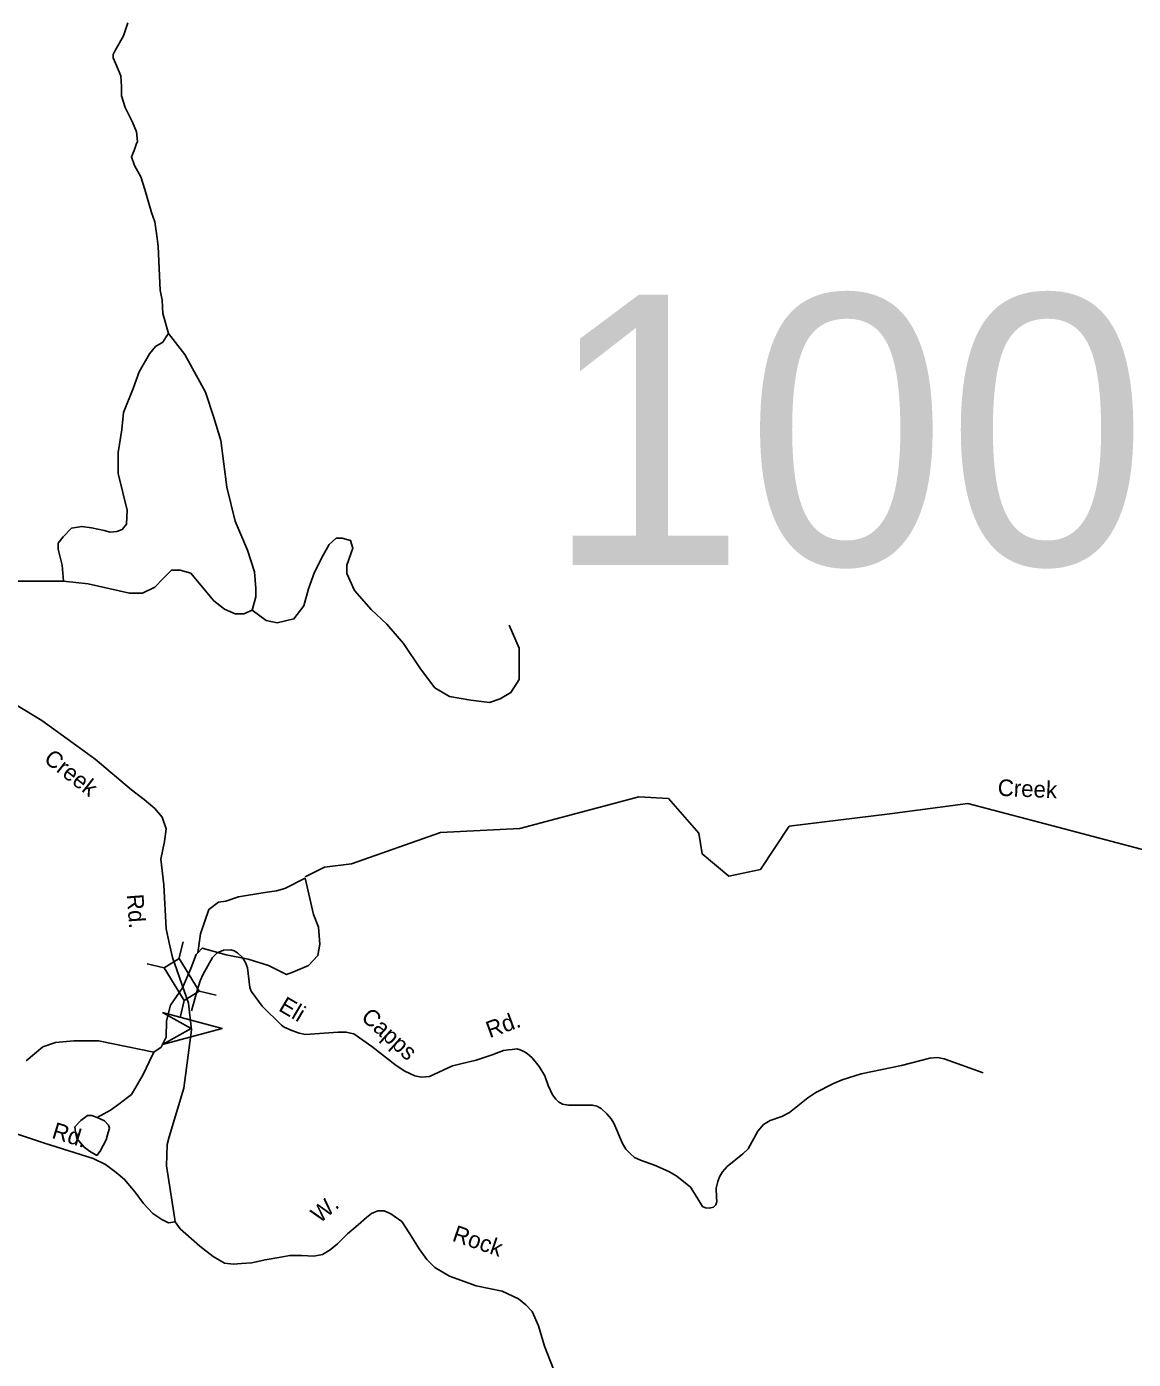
# Model space of a CAD drawing. Extents: x 884530 to 1028605, y 526725 to 653634.
# Drawn here: x 952771 to 957143, y 544735 to 549998 of the extents above; entities that cross this region are included whole.
import ezdxf

# ---------------------------------------------------------------- set-up
doc = ezdxf.new("R2010")
doc.units = 0
for name, color, linetype in [('Exist Hydrographic Creek Single Shore', 7, 'Continuous'), ('Exist Hydrographic Creek Single Shore Label', 7, 'Continuous'), ('Exist Hydrographic Pond Under 1500 Sq Ft', 7, 'Continuous'), ('Exist Road Non-System Type 51', 7, 'Continuous'), ('Exist Road Non-System Type 51 Label', 7, 'Continuous'), ('Exist Road Secondary Structure Standard Bridge Attributed CELL', 7, 'Continuous'), ('Exist Road Secondary Structure Standard Bridge CELL', 7, 'Continuous'), ('Exist Road Secondary Structure Standard Bridge Number Label', 7, 'Continuous'), ('Exist Road Secondary Type 51 Attributed', 7, 'Continuous'), ('Exist Road Secondary Type 51 Label', 7, 'Continuous')]:
    doc.layers.add(name, color=color, linetype=linetype)

msp = doc.modelspace()

# ---------------------------------------------------------------- linework, layer by layer
at = {"layer": 'Exist Hydrographic Creek Single Shore'}
for points in [[(959682.5, 545494), (959292.1, 545634.2), (959237.1, 545670.2), (959049.8, 545745.7), (958913, 545892.8), (958798.1, 545947.7), (958113.4, 545918.8), (957956.9, 545974.5), (957884.7, 546054.7), (957814.6, 546197.2), (957764.4, 546441.1), (957637.6, 546627.4), (956869.1, 546830), (956488.7, 546929.3), (956180.6, 546888.7), (955783.4, 546840), (955669.9, 546669.7), (955545.3, 546643.4), (955439.8, 546730.9), (955426, 546813.2), (955305.8, 546950.2), (955189.2, 546955.8), (954719.4, 546830.7)], [(953871.2, 546640.1), (953946.9, 546678), (954054.4, 546691.6), (954405, 546815.7), (954719.4, 546830.7)], [(953447, 546340.3), (953464.6, 546359), (953559.3, 546332.5), (953645.6, 546315.8), (953726.8, 546290.7), (953797.8, 546254.5), (953822, 546263.6), (953884.8, 546290.1), (953921.2, 546329.5), (953928.7, 546374.9), (953924.2, 546441.6), (953904.5, 546491.6), (953870.6, 546635.2)], [(953447, 546340.3), (953457.8, 546415.8), (953474.5, 546465.8), (953491.1, 546511.3), (953529, 546540.1), (953557.8, 546544.6), (953607.7, 546561.3), (953712.2, 546578), (953757.6, 546585.5), (953791, 546594.6), (953870.6, 546635.2)], [(952769.3, 545914.1), (952835.3, 545969.5), (952884.3, 545986.5), (952956.7, 545992.9), (953054.7, 545992.9), (953273.1, 545947.7), (953302.6, 545968.1), (953322.3, 546007.5), (953323.8, 546071.1), (953338.9, 546133.3), (953385.9, 546201.4), (953419.2, 546278.7), (953440.4, 546333.3), (953447, 546340.3)], [(953049, 545690.1), (953102, 545718.9), (953135.3, 545743.1), (953168.6, 545768.9), (953185.3, 545781), (953201.9, 545809.8), (953230.7, 545859.8), (953254.9, 545909.8), (953273.1, 545947.7)]]:
    msp.add_lwpolyline(points, dxfattribs=at)
at = {"layer": 'Exist Hydrographic Pond Under 1500 Sq Ft'}
msp.add_lwpolyline([(953061.1, 545556.8), (953085.3, 545602.2), (953092.9, 545631), (953097.4, 545647.7), (953094.4, 545659.8), (953077.7, 545676.5), (953049, 545690.1), (953027.8, 545697.7), (953011.1, 545697.7), (952985.4, 545678), (952961.1, 545653.7), (952964.2, 545632.5), (952968.7, 545606.8), (952997.5, 545573.4), (953018.7, 545556.8), (953047.5, 545540.1)], close=True, dxfattribs=at)
at = {"layer": 'Exist Road Non-System Type 51'}
for points in [[(953331.4, 548786.3), (953308.7, 548865.1), (953305.6, 548918.1), (953298.1, 548957.5), (953292.8, 549071.9), (953289.7, 549131), (953285.2, 549171.9), (953277.6, 549226.4), (953264, 549264.3), (953237.5, 549354.4), (953222.4, 549404.4), (953196.6, 549449.9), (953184.5, 549483.2), (953195.9, 549508.2), (953203.4, 549532.5), (953208, 549544.6), (953204.9, 549582.5), (953188.3, 549620.4), (953159.5, 549677.9), (953145.9, 549724.9), (953145.9, 549761.3), (953142.9, 549803.7), (953121.7, 549853.7), (953112.6, 549874.9), (953112.6, 549887), (953120.1, 549903.7), (953153.5, 549961.3), (953170.1, 550012.8)], [(952915.7, 547808.2), (952910.4, 547871.1), (952895.3, 547934.8), (952895.3, 547957.5), (952915, 547983.2), (952948.3, 548016.6), (952989.2, 548024.2), (953027, 548018.1), (953077, 548007.5), (953101.2, 548001.4), (953127, 548004.5), (953148.2, 548012), (953164.8, 548033.2), (953167.8, 548087.8), (953132.3, 548232.5), (953132.3, 548315.8), (953147.4, 548406.7), (953153.5, 548473.4), (953192.1, 548568.1), (953214.8, 548634.8), (953255.7, 548706), (953279.9, 548734.8), (953308.7, 548751.4), (953322.3, 548772.6), (953331.4, 548786.3)], [(953331.4, 548786.3), (953395, 548702.9), (953476.7, 548554.5), (953510.1, 548454.5), (953537.3, 548363.5), (953561.5, 548178.7), (953594.9, 548045.4), (953643.3, 547930.2), (953670.6, 547845.4), (953676.6, 547778.7), (953676.6, 547745.4), (953661.5, 547693.9)], [(953661.5, 547693.9), (953717.5, 547652.9), (953759.9, 547643.9), (953826.5, 547659), (953865.9, 547710.5), (953884.1, 547777.2), (953908.3, 547843.9), (953941.6, 547910.5), (953965.8, 547952.9), (953993.1, 547977.2), (954017.3, 547977.2), (954050.6, 547968.1), (954059.7, 547937.8), (954035.5, 547871.1), (954035.5, 547837.8), (954065.8, 547771.1), (954132.4, 547695.4), (954193, 547637.8), (954259.6, 547562), (954326.2, 547462), (954383.8, 547386.3), (954441.3, 547352.9), (954526.1, 547337.8), (954598.8, 547328.7), (954641.2, 547343.9), (954683.6, 547368.1), (954716.9, 547419.6), (954716.9, 547477.2), (954716.9, 547543.9), (954677.5, 547634.8)], [(952915.7, 547808.2), (953013.4, 547796.9), (953176.9, 547760.5), (953228.4, 547760.5), (953276.9, 547784.8), (953310.2, 547818.1), (953343.5, 547851.4), (953376.8, 547851.4), (953419.2, 547839.3), (953476.7, 547769.6), (953510.1, 547730.2), (953552.5, 547696.9), (953594.9, 547678.7), (953628.2, 547678.7), (953661.5, 547693.9)], [(952600, 547415.1), (952582.6, 547520.4), (952576.5, 547587), (952582.6, 547631), (952612.9, 547712.8), (952637.1, 547762.8), (952649.2, 547779.5), (952674.9, 547796.1), (952699.2, 547803.7), (952729.5, 547808.2), (952915.7, 547808.2)], [(953421.6, 546110.9), (953444.9, 546191.2), (953455.9, 546229.8), (953467.6, 546255.8), (953504.6, 546321.4), (953522.8, 546340.3), (953548.2, 546350.7), (953577.4, 546352.6), (953590.4, 546348.8), (953604, 546339.6), (953621.6, 546323.4), (953635.2, 546302.6), (953643.1, 546280.6), (953652.9, 546203), (953658.2, 546188.6), (953700.5, 546130), (953776.9, 546054.6), (953788.7, 546046.7), (953818.4, 546034.2), (953847.6, 546022.5), (953872.4, 546018), (954001.6, 546027), (954032.3, 546027.4), (954063.5, 546020.6), (954134.9, 545970.5), (954231.1, 545895.2), (954264.8, 545873), (954304.5, 545854.2), (954331.2, 545849.7), (954362.3, 545851.6), (954453.2, 545894.1), (954546.2, 545916), (954609.8, 545937.4), (954654.7, 545954.9), (954674.2, 545957.6), (954689.2, 545958.8), (954706.7, 545960.8), (954720.3, 545957.6), (954737.3, 545949.1), (954747.6, 545942.6), (954768.4, 545925.1), (954795.1, 545892), (954817.2, 545854.9), (954830.8, 545816.6), (954848.4, 545779.5), (954861.4, 545762), (954872.4, 545751.6), (954887.4, 545743.1), (954911.4, 545739.2), (954942.5, 545738.6), (955005.6, 545739.2), (955023.8, 545734.7), (955040.6, 545725.6), (955062.2, 545704.1), (955080.3, 545684.6), (955090, 545667.1), (955125.2, 545587.2), (955138.1, 545564.4), (955155.1, 545547.5), (955172, 545532.6), (955196, 545520.9), (955251.2, 545501.4), (955307.1, 545477.4), (955338.9, 545458.5), (955393.5, 545415), (955418.9, 545376), (955441, 545338.9), (955452, 545333.1), (955466.9, 545331.8), (955484.1, 545335.7), (955493, 545345.4), (955497.5, 545358.4), (955496.3, 545375.5), (955495.3, 545410.4), (955501.4, 545437.7), (955507.8, 545455.2), (955519.1, 545474.9), (955537.8, 545496.3), (955600.5, 545546.3), (955621.4, 545566.6), (955659.3, 545636.4), (955682.3, 545662.6), (955707.7, 545677.6), (955754.6, 545693.9), (955784.5, 545709.3), (955857.1, 545768.1), (955888.8, 545788.1), (955958, 545824), (955992.8, 545838.6), (956068.1, 545862.1), (956226.7, 545894.8), (956339.1, 545924.3), (956368.5, 545927.3), (956395.7, 545922), (956549.4, 545865.9)]]:
    msp.add_lwpolyline(points, dxfattribs=at)
at = {"layer": 'Exist Road Secondary Structure Standard Bridge Attributed CELL'}
msp.add_lwpolyline([(953307.4, 546105.1), (953542.9, 546041.9), (953307.4, 545978.8), (953421, 546041.9)], close=True, dxfattribs=at)
at = {"layer": 'Exist Road Secondary Structure Standard Bridge CELL'}
for p, q in [((953372.5, 546317.2), (953388.4, 546384.3)), ((953313.7, 546281), (953246.6, 546297)), ((953519.9, 546173.2), (953452.8, 546189.2)), ((953376.7, 546085), (953392.7, 546152.2))]:
    msp.add_line(p, q, dxfattribs=at)
msp.add_lwpolyline([(953392.7, 546152.2), (953313.4, 546280.8), (953373.5, 546317.8), (953452.8, 546189.2)], close=True, dxfattribs=at)
at = {"layer": 'Exist Road Secondary Type 51 Attributed'}
for points in [[(953422.4, 546036.7), (953410.4, 546142.1), (953347.5, 546321.7), (953333.6, 546380.4), (953322.3, 546434.8), (953313.2, 546609), (953301.1, 546710.5), (953314.7, 546780.2), (953322.3, 546830.2), (953305.6, 546875.7), (953276.9, 546910.5), (953235.2, 546946.1), (953185.3, 546984), (953041.4, 547105.2), (952968.7, 547158.3), (952830.9, 547258.3), (952657.8, 547362.2)], [(953357.2, 545277.9), (953352.3, 545313.6), (953323.7, 545499.7), (953325.2, 545583.7), (953333.7, 545613.6), (953391.2, 545805.4), (953422.4, 546036.7)], [(953357.2, 545277.9), (953331, 545273.6), (953304.8, 545286.7), (953269, 545311.5), (953232.4, 545350.1), (953199, 545395.2), (953157.4, 545445.2), (953124.3, 545472.5), (953081.8, 545504.5), (953033.7, 545528), (952841.5, 545588), (952715.4, 545631.3)], [(954875.4, 544635.1), (954816, 544787.2), (954792.7, 544866.8), (954767.9, 544923.3), (954743.1, 544950.9), (954714.1, 544973.9), (954649.4, 545004.1), (954545.9, 545025.7), (954440.6, 545064), (954382.8, 545097.1), (954351.1, 545128.8), (954320.8, 545171.5), (954282.2, 545235), (954253.2, 545279.1), (954209.2, 545309), (954183.7, 545321.9), (954157.5, 545321.8), (954132.7, 545310.8), (954113.4, 545295.6), (954080.3, 545266.7), (954037.6, 545230.8), (953999, 545190.8), (953970, 545167.7), (953939, 545148.8), (953905.7, 545142.7), (953857.2, 545145), (953810.2, 545145.3), (953766.7, 545136.7), (953712.5, 545128.6), (953660, 545116.4), (953619.8, 545114), (953587.7, 545111.1), (953551.8, 545114.4), (953507.8, 545141.1), (953455.1, 545181.9), (953377.1, 545250.8), (953357.2, 545277.9)]]:
    msp.add_lwpolyline(points, dxfattribs=at)

# ---------------------------------------------------------------- texts
at = {"layer": 'Exist Hydrographic Creek Single Shore Label'}
msp.add_text('Creek', height=65.62, rotation=357.5926, dxfattribs=at).set_placement((956606.1, 546960.5))
msp.add_text('Creek', height=65.62, rotation=357.5926, dxfattribs=at).set_placement((956606.1, 546960.5))
at = {"layer": 'Exist Road Non-System Type 51 Label'}
for s, rotation, p in [('Eli', 329.5159, (953762.1, 546114.3)), ('Capps', 317.9062, (954087.9, 546080.5)), ('Rd.', 20.1174, (954599.9, 546002.8))]:
    msp.add_text(s, height=65.62, rotation=rotation, dxfattribs=at).set_placement(p)
at = {"layer": 'Exist Road Secondary Structure Standard Bridge Number Label'}
msp.add_text('100', height=1066.27, dxfattribs=at).set_placement((954819.5, 547872.4))
at = {"layer": 'Exist Road Secondary Type 51 Label'}
for s, rotation, p in [('Creek', 321.962, (952834.3, 547097.7)), ('Rd.', 274.0302, (953166.5, 546570.4)), ('Rd.', 342.9355, (952866.3, 545610)), ('W.', 39.9743, (953928.3, 545269.9)), ('Rock', 341.1633, (954448.2, 545204.1))]:
    msp.add_text(s, height=65.62, rotation=rotation, dxfattribs=at).set_placement(p)

doc.saveas('drawing.dxf')
